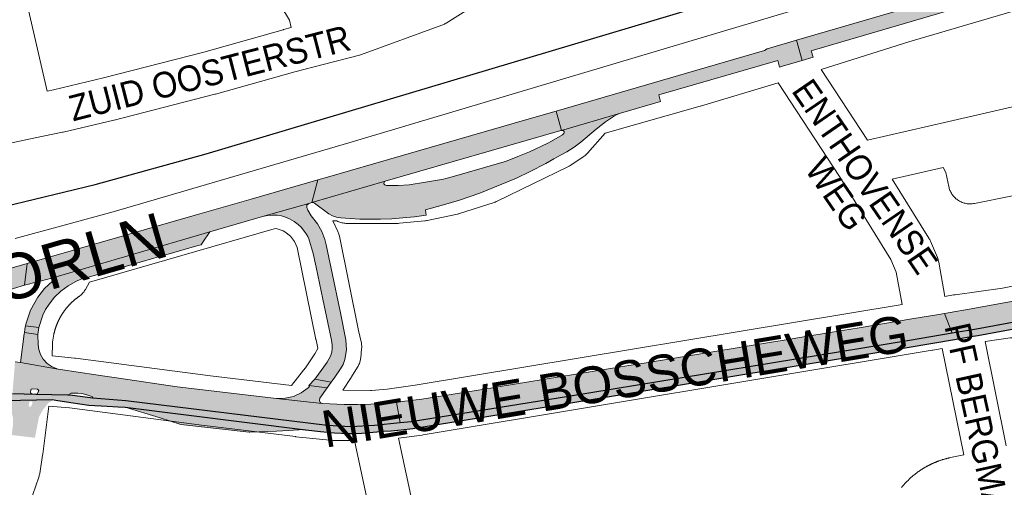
# Paper-space layout 'Layout1' of a CAD drawing. Header units: metres. Extents: x 123097 to 144122, y 392739 to 407589.
# Tile 333 of 510: x 134931 to 135225, y 396748 to 396888. Entities that reach past the tile are written whole.
import ezdxf
from ezdxf.enums import TextEntityAlignment as Align

# ---------------------------------------------------------------- set-up
doc = ezdxf.new("R2010")
doc.units = ezdxf.units.M
doc.header["$MEASUREMENT"] = 0
for name, color, linetype, lineweight in [('gs-anno-wegen algemeen tekst', 7, 'Continuous', 0), ('gs-knt-aanvullende hoofdweg', 7, 'Continuous', 0), ('gs-knt-fietspaden', 7, 'Continuous', 0), ('gs-knt-spoorlijn', 7, 'Continuous', 30), ('gs-knt-wegen algemeen', 7, 'Continuous', 0), ('ir-ARC-asfalt-hoofdwegen-te inspecteren', 5, 'Continuous', 0), ('ir-ARC-fietspaden naastliggend- te inspecteren', 1, 'Continuous', 0)]:
    doc.layers.add(name, color=color, linetype=linetype, lineweight=lineweight)
doc.styles.add('Style-Arial', font='arial.ttf')

psp = doc.layouts.get("Layout1")

# ---------------------------------------------------------------- hatches: boundary and pattern name
at = {"layer": 'ir-ARC-asfalt-hoofdwegen-te inspecteren', "linetype": 'Continuous', "lineweight": 13}
for points in [[(135164.53, 396876.023), (135162.912, 396882.07), (135240.784, 396904.831), (135255.927, 396909.36), (135267.565, 396912.73), (135279.224, 396916.059), (135290.855, 396919.341), (135298.66, 396921.424), (135306.518, 396923.296), (135312.424, 396924.615), (135318.631, 396925.871), (135328.776, 396927.894), (135328.999, 396927.21), (135330.225, 396923.174), (135331.084, 396919.113), (135330.288, 396920.842), (135328.895, 396922.14), (135327.114, 396922.813), (135325.857, 396922.862), (135325.235, 396922.742), (135322.04, 396922.128), (135322.053, 396922.34), (135312.11, 396920.212), (135298.955, 396917.13), (135283.138, 396912.798), (135283.704, 396910.809), (135282.728, 396910.54), (135273.64, 396907.903), (135271.593, 396907.332), (135262.553, 396904.734), (135261.87, 396906.695), (135167.264, 396878.958), (135167.827, 396876.978)], [(135153.308, 396879.005), (135132.393, 396872.936), (135090.959, 396860.913), (135092.597, 396855.134), (135110.213, 396860.28), (135122.188, 396863.751), (135121.677, 396865.731), (135157.248, 396876.035), (135157.782, 396874.067), (135158.73, 396874.342), (135164.53, 396876.023), (135162.912, 396882.07), (135154.062, 396879.483)], [(135019.708, 396840.324), (135017.923, 396833.54), (135039.873, 396839.89), (135092.348, 396855.078), (135092.597, 396855.134), (135090.959, 396860.913), (135082.919, 396858.58), (135036.368, 396845.111), (135022.627, 396841.161)], [(135207.134, 396800.362), (135209.399, 396794.443), (135216.728, 396795.703), (135234.486, 396798.937), (135252.239, 396802.226), (135265.55, 396804.74), (135294.919, 396810.513), (135309.915, 396813.522), (135311.843, 396813.815), (135313.919, 396813.994), (135315.999, 396813.864), (135320.823, 396813.158), (135325.51, 396811.818), (135328.447, 396810.432), (135331.328, 396808.938), (135331.638, 396809.676), (135342.508, 396804.927), (135345.877, 396803.368), (135347.382, 396809.122), (135347.217, 396809.163), (135344.635, 396810.31), (135339.833, 396812.416), (135338.246, 396813.112), (135328.295, 396817.477), (135327.712, 396818.131), (135327.845, 396818.997), (135336.305, 396826.607), (135341.849, 396831.593), (135343.962, 396833.487), (135342.598, 396844.833), (135342.474, 396844.728), (135330.727, 396834.115), (135323.995, 396828.109), (135322.164, 396826.889), (135320.269, 396825.771), (135319.548, 396825.365), (135317.287, 396824.474), (135315.351, 396823.881), (135313.377, 396823.43), (135308.481, 396822.425), (135282.442, 396817.278), (135269.403, 396811.885), (135267.533, 396811.509), (135251.488, 396808.412), (135234.312, 396805.227), (135216.179, 396801.934)], [(135021.778, 396822.522), (135020.847, 396824.93), (135019.568, 396827.173), (135017.729, 396829.558), (135016.659, 396831.253), (135016.359, 396832.029), (135016.433, 396832.771), (135017.007, 396833.248), (135003.168, 396829.329), (135004.657, 396829.635), (135006.171, 396829.775), (135007.507, 396829.761), (135008.831, 396829.577), (135010.039, 396829.214), (135011.187, 396828.693), (135012.567, 396827.898), (135013.858, 396826.965), (135014.808, 396826.048), (135015.654, 396825.033), (135016.214, 396824.226), (135016.694, 396823.37), (135016.988, 396822.726), (135018.255, 396818.349), (135019.185, 396814.201), (135021.187, 396804.627), (135023.794, 396792.441), (135024.003, 396790.956), (135024.017, 396789.955), (135023.85, 396788.767), (135023.441, 396787.639), (135022.995, 396786.724), (135022.488, 396785.86), (135021.517, 396784.396), (135019.843, 396782.201), (135018.753, 396780.696), (135023.712, 396779.88), (135024.751, 396781.35), (135026.452, 396783.825), (135027.226, 396785.149), (135027.807, 396786.568), (135028.311, 396789.514), (135028.101, 396792.495), (135026.444, 396800.589), (135025.764, 396803.826), (135024.471, 396809.99), (135022.173, 396820.918)], [(134970.589, 396816.901), (134972.05, 396817.316), (134973.521, 396817.733), (134982.827, 396820.373), (134983.945, 396820.691), (134984.792, 396820.931), (134985.07, 396821.377), (134987.365, 396824.824), (134939.753, 396810.816), (134940.283, 396810.636), (134940.307, 396810.077), (134937.926, 396807.838), (134935.9, 396805.274), (134933.769, 396801.37), (134932.343, 396797.158), (134932.316, 396797.034), (134932.243, 396796.698), (134936.287, 396796.171), (134937.425, 396799.826), (134938.271, 396801.55), (134939.284, 396803.182), (134940.934, 396805.241), (134942.842, 396807.062), (134945.019, 396808.631), (134947.348, 396809.964), (134948.826, 396810.601), (134950.364, 396811.073), (134962.497, 396814.537)], [(135115.231, 396785.22), (135073.674, 396778.412), (135072.081, 396778.147), (135062.106, 396776.54), (135050.763, 396774.729), (135043.183, 396773.871), (135044.275, 396767.645), (135047.64, 396767.996), (135094.701, 396775.558), (135196.654, 396792.253), (135209.399, 396794.443), (135207.134, 396800.362), (135205.458, 396800.082), (135197.364, 396798.734), (135181.65, 396796.119), (135176.674, 396795.304), (135166.879, 396793.693), (135158, 396792.219), (135156.562, 396791.977), (135117.292, 396785.544)], [(134931.914, 396794.712), (134935.932, 396794.07), (134936.287, 396796.171), (134932.243, 396796.698), (134932.032, 396795.706)], [(134936.208, 396789.59), (134936.031, 396791.103), (134935.932, 396794.07), (134931.914, 396794.712), (134931.857, 396794.254), (134930.744, 396785.676), (134942.006, 396783.766), (134940.273, 396784.374), (134938.737, 396785.38), (134937.487, 396786.725), (134936.698, 396788.091)], [(134953.337, 396782.04), (134942.734, 396783.643), (134942.006, 396783.766), (134930.744, 396785.676), (134929.112, 396785.931), (134928.343, 396776.321), (134935.307, 396776.174), (134934.172, 396776.318), (134933.836, 396776.499), (134933.746, 396776.87), (134933.796, 396777.448), (134933.963, 396777.779), (134934.32, 396777.877), (134935.796, 396777.69), (134936.08, 396777.557), (134936.228, 396777.285), (134935.778, 396776.39), (134935.604, 396776.234), (134935.378, 396776.172), (134944.884, 396775.982), (134945.567, 396775.933), (134945.501, 396776.071), (134945.62, 396776.398), (134945.942, 396776.53), (134946.951, 396776.575), (134947.951, 396776.562), (134949.121, 396776.443), (134950.272, 396776.182), (134952.048, 396775.573), (134952.292, 396775.412), (134952.401, 396775.142), (134952.278, 396775.019), (134962.292, 396774.288), (135022.471, 396766.867), (135029.558, 396766.483), (135036.646, 396766.848), (135044.275, 396767.645), (135043.183, 396773.871), (135040.873, 396773.634), (135035.584, 396773.279), (135031.576, 396773.113), (135027.564, 396773.169), (135021.13, 396773.431), (135020.993, 396773.446), (135007.312, 396774.956), (134977.635, 396778.457), (134960.137, 396780.994), (134956.7, 396781.541)], [(135020.313, 396775.003), (135022.493, 396778.136), (135016.985, 396778.804), (135017.179, 396778.576), (135016.791, 396778.154), (135014.717, 396776.642), (135012.381, 396775.579), (135009.878, 396775.009), (135007.312, 396774.956), (135020.993, 396773.446), (135020.418, 396773.764), (135020.155, 396774.365)], [(135015.985, 396765.602), (134962.033, 396772.368), (134972.501, 396769.161), (134978.675, 396767.204), (134999.142, 396764.841), (134999.308, 396764.848), (135007.352, 396765.195), (135010.891, 396765.384), (135015.505, 396765.63)]]:
    psp.add_hatch(color=5, dxfattribs=at).paths.add_polyline_path(points, flags=0)
at = {"layer": 'ir-ARC-asfalt-hoofdwegen-te inspecteren', "linetype": 'Continuous', "lineweight": 13, "extrusion": (0, 0, -1)}
for points in [[(-135052.107, 396829.757), (-135051.887, 396831.399), (-135057.318, 396832.823), (-135062.056, 396834.266), (-135068.108, 396836.342), (-135079.146, 396840.852), (-135083.201, 396842.819), (-135087.872, 396845.245), (-135090.336, 396846.602), (-135092.528, 396847.809), (-135094.173, 396848.715), (-135096.324, 396850.075), (-135098.355, 396851.608), (-135102.935, 396855.526), (-135105.727, 396857.702), (-135106.935, 396858.518), (-135108.177, 396859.288), (-135109.246, 396859.899), (-135110.213, 396860.28), (-135092.597, 396855.134), (-135092.851, 396855.105), (-135093.143, 396854.979), (-135093.361, 396854.748), (-135093.381, 396854.464), (-135093.276, 396854.2), (-135093.11, 396853.954), (-135092.879, 396853.767), (-135089.546, 396851.89), (-135088.46, 396851.302), (-135083.011, 396848.712), (-135079.537, 396847.312), (-135075.822, 396845.869), (-135074.688, 396845.481), (-135059.197, 396841.053), (-135058.001, 396840.743), (-135057.304, 396840.563), (-135051.932, 396839.615), (-135046.979, 396838.856), (-135043.73, 396838.593), (-135040.47, 396838.626), (-135040.219, 396838.62), (-135039.982, 396838.699), (-135039.687, 396838.866), (-135039.46, 396839.118), (-135039.449, 396839.365), (-135039.551, 396839.591), (-135039.688, 396839.766), (-135039.873, 396839.89), (-135017.923, 396833.54), (-135018.332, 396833.544), (-135018.706, 396833.378), (-135022.963, 396830.219), (-135024.05, 396829.587), (-135025.236, 396829.17), (-135025.881, 396829.043), (-135026.535, 396828.981), (-135029.375, 396828.759), (-135032.22, 396828.615), (-135035.309, 396828.541), (-135038.398, 396828.56), (-135041.784, 396828.695), (-135045.164, 396828.935), (-135048.642, 396829.292), (-135052.079, 396829.753)], [(-134939.753, 396810.816), (-134987.365, 396824.824), (-135003.168, 396829.329), (-135017.007, 396833.248), (-135017.923, 396833.54), (-135019.708, 396840.324), (-134999.791, 396834.605), (-134983.014, 396829.74), (-134932.736, 396815.292), (-134931.964, 396808.796)]]:
    psp.add_hatch(color=5, dxfattribs=at).paths.add_polyline_path(points, flags=0)
at = {"layer": 'ir-ARC-asfalt-hoofdwegen-te inspecteren', "linetype": 'Continuous', "lineweight": 13}
h = psp.add_hatch(color=5, dxfattribs=at)
h.paths.add_polyline_path([(134935.078, 396763.193), (134928.114, 396764.03), (134928.497, 396767.018), (134928.524, 396769.094), (134928.061, 396771.117), (134927.557, 396772.331), (134927.502, 396772.409), (134926.657, 396773.6), (134926.09, 396774.397), (134940.19, 396774.656), (134941.326, 396774.459), (134940.142, 396774.309), (134939.15, 396773.646), (134937.539, 396771.675), (134936.284, 396769.46)])
h.paths.add_polyline_path([(134933.59, 396772.418), (134933.307, 396772.624), (134933.22, 396772.963), (134933.416, 396773.931), (134933.663, 396774.147), (134933.99, 396774.113), (134934.099, 396774.056), (134934.337, 396773.798), (134934.312, 396773.448), (134933.89, 396772.643), (134933.775, 396772.486)], flags=16)
at = {"layer": 'ir-ARC-fietspaden naastliggend- te inspecteren', "linetype": 'Continuous', "lineweight": 30}
psp.add_hatch(color=1, dxfattribs=at).paths.add_polyline_path([(135347.654, 396802.437), (135345.877, 396803.368), (135344.923, 396801.593), (135344.636, 396801.358), (135344.267, 396801.396), (135341.741, 396803.033), (135337.464, 396805.636), (135333.062, 396808.023), (135331.328, 396808.938), (135328.447, 396810.432), (135325.51, 396811.818), (135320.823, 396813.158), (135315.999, 396813.864), (135313.919, 396813.994), (135311.843, 396813.815), (135309.915, 396813.522), (135294.919, 396810.513), (135265.55, 396804.74), (135252.239, 396802.226), (135234.486, 396798.937), (135216.728, 396795.703), (135209.399, 396794.443), (135196.654, 396792.253), (135094.701, 396775.558), (135047.64, 396767.996), (135044.275, 396767.645), (135036.646, 396766.848), (135029.558, 396766.483), (135022.471, 396766.867), (134962.292, 396774.288), (134952.278, 396775.019), (134945.567, 396775.933), (134944.884, 396775.982), (134935.378, 396776.172), (134935.307, 396776.174), (134928.343, 396776.321), (134923.827, 396776.416), (134924.437, 396775.99), (134925.012, 396775.519), (134925.575, 396774.978), (134926.09, 396774.397), (134940.19, 396774.656), (134941.326, 396774.459), (134945.763, 396773.788), (134951.218, 396773.001), (134956.716, 396772.606), (134959.944, 396772.432), (134962.033, 396772.368), (135015.985, 396765.602), (135016.121, 396765.586), (135020.447, 396765.077), (135024.661, 396764.68), (135028.89, 396764.443), (135030.099, 396764.476), (135032.89, 396764.62), (135034.214, 396764.725), (135039.317, 396765.13), (135041.673, 396765.317), (135044.632, 396765.606), (135048.061, 396765.996), (135086.766, 396772.263), (135094.774, 396773.57), (135118.444, 396777.467), (135125.763, 396778.661), (135149.258, 396782.515), (135154.928, 396783.454), (135173.647, 396786.55), (135177.86, 396787.229), (135196.552, 396790.258), (135210.105, 396792.597), (135215.028, 396793.447), (135217.137, 396793.811), (135252.622, 396800.346), (135265.905, 396802.847), (135311.015, 396811.742), (135315.285, 396811.872), (135319.531, 396811.394), (135323.665, 396810.317), (135325.924, 396809.549), (135329.776, 396807.503), (135333.508, 396805.543), (135337.893, 396803.032), (135342.177, 396800.352), (135349.545, 396795.462), (135350.81, 396797.062), (135349.209, 396798.131), (135348.99, 396798.421), (135349.035, 396798.781), (135350.119, 396800.888), (135348.434, 396802.019), (135347.368, 396800.001), (135346.985, 396799.727), (135346.572, 396799.953), (135346.596, 396800.423)], flags=0)

# ---------------------------------------------------------------- linework, layer by layer
at = {"layer": 'gs-knt-aanvullende hoofdweg', "color": 7, "linetype": 'Continuous', "flags": 128}
for points in [[(135329.279, 396917.941), (135321.073, 396916.454), (135311.027, 396914.33), (135290.889, 396909.467), (135270.958, 396903.84), (135259.46, 396900.217), (135259.334, 396900.179), (135196.478, 396881.581), (135170.3, 396873.313)], [(135157.354, 396869.304), (135134.184, 396862.404), (135134.101, 396862.38), (135105.644, 396854.264)], [(135105.644, 396854.264), (135100.331, 396848.307), (135100.146, 396848.108), (135099.953, 396847.917), (135099.752, 396847.734), (135099.544, 396847.56), (135099.329, 396847.395), (135099.106, 396847.238), (135095.419, 396844.758), (135095.165, 396844.596), (135094.903, 396844.445), (135094.635, 396844.306), (135073.351, 396833.948), (135073.067, 396833.819), (135072.777, 396833.703), (135072.483, 396833.601), (135062.061, 396830.273), (135061.856, 396830.211), (135061.649, 396830.156), (135061.44, 396830.107), (135052.399, 396828.177), (135052.153, 396828.13), (135051.905, 396828.092), (135051.66, 396828.064), (135051.655, 396828.063), (135051.652, 396828.063)], [(135207.256, 396805.401), (135209.872, 396805.908), (135209.936, 396805.92), (135210.235, 396805.97), (135210.3, 396805.979), (135224.515, 396807.895), (135314.84, 396826.283), (135314.908, 396826.297), (135315.2, 396826.353), (135336.368, 396843.794), (135341.344, 396847.894), (135345.56, 396852.454)], [(135051.652, 396828.063), (135044.073, 396827.343), (135043.767, 396827.321), (135043.46, 396827.314), (135028.428, 396827.31), (135028.115, 396827.317), (135027.803, 396827.34), (135027.493, 396827.377), (135027.184, 396827.429), (135026.879, 396827.497), (135026.577, 396827.578), (135026.279, 396827.674), (135025.986, 396827.784), (135025.699, 396827.909), (135025.421, 396828.045), (135024.218, 396828.034), (135025.66, 396824.907), (135025.78, 396824.631), (135025.887, 396824.35), (135025.98, 396824.065), (135026.06, 396823.775), (135026.127, 396823.483), (135031.884, 396795.292), (135032.662, 396791.868), (135032.722, 396791.574), (135032.768, 396791.278), (135032.8, 396790.98), (135032.819, 396790.68), (135032.824, 396790.381), (135032.815, 396790.081), (135032.792, 396789.782), (135032.525, 396787.091), (135032.49, 396786.8), (135032.441, 396786.51), (135032.379, 396786.223), (135032.305, 396785.939), (135032.217, 396785.659), (135032.118, 396785.383), (135032.006, 396785.112), (135031.881, 396784.846), (135031.745, 396784.586), (135031.598, 396784.332), (135029.808, 396781.413), (135029.671, 396781.198), (135027.128, 396777.392)], [(135007.202, 396825.8), (135006.645, 396825.64), (134951.421, 396809.728)], [(135011.791, 396778.829), (135015.402, 396783.407), (135015.963, 396784.118), (135018.774, 396788.326), (135019.716, 396789.863), (135019.731, 396790.014), (135019.172, 396792.476), (135019.142, 396792.616), (135013.522, 396820.138), (135012.705, 396821.909), (135011.505, 396823.445), (135009.837, 396824.785), (135009.309, 396825.076), (135007.202, 396825.8)], [(135349.959, 396795.326), (135349.855, 396795.453), (135346.882, 396797.702), (135346.548, 396797.871), (135344.133, 396799.092), (135343.617, 396799.353), (135331.599, 396803.822), (135331.362, 396803.914), (135331.129, 396804.015), (135315.46, 396811.081), (135227.265, 396793.127), (135227.018, 396793.081), (135226.771, 396793.043), (135219.27, 396792.032)], [(134951.421, 396809.728), (134950.187, 396807.571), (134950.021, 396807.298), (134949.843, 396807.033), (134949.651, 396806.778), (134949.448, 396806.532), (134949.232, 396806.296), (134949.006, 396806.071), (134948.768, 396805.857), (134948.52, 396805.656), (134948.263, 396805.467), (134948.174, 396805.404), (134948.085, 396805.341), (134947.997, 396805.277), (134947.91, 396805.214), (134947.822, 396805.149), (134947.735, 396805.084), (134947.648, 396805.018), (134947.563, 396804.953), (134947.477, 396804.886), (134947.391, 396804.819), (134947.306, 396804.751), (134947.222, 396804.684), (134947.137, 396804.615), (134947.053, 396804.546), (134946.969, 396804.476), (134946.887, 396804.407), (134946.804, 396804.336), (134946.722, 396804.265), (134946.64, 396804.194), (134946.559, 396804.122), (134946.478, 396804.05), (134946.397, 396803.977), (134946.317, 396803.904), (134946.238, 396803.83), (134946.158, 396803.756), (134946.079, 396803.681), (134946, 396803.606), (134945.923, 396803.531), (134945.845, 396803.455), (134945.768, 396803.378), (134945.691, 396803.301), (134945.616, 396803.224), (134945.54, 396803.146), (134945.464, 396803.068), (134945.389, 396802.989), (134945.315, 396802.91), (134945.241, 396802.83), (134945.168, 396802.75), (134945.095, 396802.67), (134945.023, 396802.589), (134944.95, 396802.508), (134944.879, 396802.426), (134944.807, 396802.344), (134944.737, 396802.262), (134944.667, 396802.179), (134944.597, 396802.095), (134944.528, 396802.011), (134944.46, 396801.928), (134944.391, 396801.843), (134944.324, 396801.758), (134944.256, 396801.673), (134944.19, 396801.587), (134944.124, 396801.501), (134944.058, 396801.414), (134943.993, 396801.327), (134943.928, 396801.241), (134943.864, 396801.153), (134943.8, 396801.065), (134943.737, 396800.976), (134943.675, 396800.888), (134943.613, 396800.799), (134943.551, 396800.709), (134943.49, 396800.619), (134943.43, 396800.53), (134943.369, 396800.439), (134943.31, 396800.348), (134943.251, 396800.257), (134943.193, 396800.166), (134943.135, 396800.074), (134943.077, 396799.981), (134943.02, 396799.888), (134942.964, 396799.796), (134942.909, 396799.703), (134942.853, 396799.609), (134942.798, 396799.515), (134942.745, 396799.422), (134942.691, 396799.327), (134942.638, 396799.232), (134942.585, 396799.137), (134942.534, 396799.042), (134942.483, 396798.946), (134942.432, 396798.85), (134942.381, 396798.753), (134942.332, 396798.658), (134942.283, 396798.56), (134942.234, 396798.463), (134942.186, 396798.365), (134942.139, 396798.268), (134942.092, 396798.17), (134942.046, 396798.072), (134942, 396797.973), (134941.955, 396797.875), (134941.911, 396797.776), (134941.867, 396797.676), (134941.823, 396797.576), (134941.781, 396797.477), (134941.738, 396797.377), (134941.697, 396797.276), (134941.656, 396797.176), (134941.615, 396797.076), (134941.576, 396796.974), (134941.536, 396796.873), (134941.497, 396796.771), (134941.46, 396796.67), (134941.422, 396796.568), (134941.385, 396796.466), (134941.349, 396796.363), (134941.313, 396796.261), (134941.278, 396796.158), (134941.243, 396796.055), (134941.209, 396795.952), (134941.176, 396795.849), (134941.144, 396795.745), (134941.111, 396795.641), (134941.08, 396795.537), (134941.049, 396795.434), (134941.019, 396795.329), (134940.989, 396795.225), (134940.96, 396795.12), (134940.932, 396795.016), (134940.904, 396794.911), (134940.876, 396794.805), (134940.85, 396794.7), (134940.824, 396794.595), (134940.799, 396794.489), (134940.774, 396794.383), (134940.749, 396794.277), (134940.726, 396794.172), (134940.34, 396791.796), (134940.307, 396791.184), (134940.307, 396791.18), (134940.307, 396791.177), (134940.255, 396787.66)], [(135035.747, 396777.355), (135040.386, 396777.775), (135048.814, 396778.886), (135194.442, 396803.092)], [(135206.41, 396789.936), (135203.62, 396789.395), (135203.421, 396789.359), (135051.152, 396764.049), (135050.903, 396764.011), (135043.82, 396763.078)], [(134940.255, 396787.66), (134946.873, 396787.058), (134947.163, 396787.026), (134987.589, 396781.76), (134987.592, 396781.759), (135009.277, 396779.143), (135009.307, 396779.139), (135011.791, 396778.829)], [(135027.128, 396777.392), (135035.412, 396777.356), (135035.739, 396777.354)], [(135035.739, 396777.354), (135035.743, 396777.355), (135035.747, 396777.355)], [(135035.739, 396777.354), (135035.743, 396777.355), (135035.747, 396777.355)], [(135030.659, 396762.357), (135025, 396762.381), (135024.644, 396762.391), (135024.289, 396762.418), (135013.161, 396763.524), (135012.998, 396763.542), (135012.974, 396763.545), (134985.754, 396766.852), (134985.748, 396766.853), (134985.684, 396766.861), (134945.368, 396772.113), (134939.2, 396772.674)]]:
    psp.add_lwpolyline(points, dxfattribs=at)
at = {"layer": 'gs-knt-fietspaden', "color": 7, "linetype": 'Continuous', "flags": 128}
psp.add_lwpolyline([(134929.183, 396822.82), (134958.494, 396830.762), (135029.005, 396851.405), (135170.105, 396893.424), (135321.608, 396939.215)], dxfattribs=at)
at = {"layer": 'gs-knt-spoorlijn', "color": 7, "linetype": 'Continuous', "flags": 128}
psp.add_lwpolyline([(133863.799, 396907.275), (133969.45, 396892.641), (134062.182, 396879.824), (134124.239, 396870.822), (134216.426, 396856.32), (134290.817, 396844.692), (134340.129, 396837.707), (134392.023, 396830.754), (134423.762, 396826.852), (134479.401, 396822.398), (134532.696, 396816.977), (134590.825, 396812.02), (134656.267, 396807.51), (134701.116, 396806.003), (134731.851, 396806.179), (134754.712, 396807.036), (134781.251, 396808.733), (134827.942, 396813.573), (134849.112, 396816.559), (134898.589, 396825.795), (134953.04, 396838.918), (134986.283, 396848.094), (135586.8, 397027.306)], dxfattribs=at)
at = {"layer": 'gs-knt-wegen algemeen', "color": 7, "linetype": 'Continuous', "flags": 128}
for points in [[(135011.741, 396885.844), (135011.174, 396888.036), (134982.637, 396935.55), (134982.5, 396935.79), (134957.953, 396980.904), (134957.823, 396981.154), (134935.556, 397026.678)], [(134891.823, 397005.4), (134910.696, 396963.67), (134910.785, 396963.464), (134910.866, 396963.255), (134915.91, 396949.682), (134915.956, 396949.556), (134919.627, 396939.02), (134919.682, 396938.854), (134926.454, 396917.594), (134926.505, 396917.426), (134929.604, 396906.708), (134929.652, 396906.532), (134929.695, 396906.355), (134938.739, 396866.899)], [(135113.021, 396912.953), (135111.902, 396912.905), (135067.407, 396893.115), (135058.033, 396887.211), (135057.795, 396887.068), (135057.551, 396886.936), (135057.302, 396886.814), (135057.047, 396886.702), (135056.788, 396886.602), (135032.716, 396877.85), (135032.421, 396877.75), (135032.122, 396877.665), (135021.304, 396874.868), (135012.764, 396872.66), (134989.072, 396865.989), (134988.928, 396865.95), (134958.769, 396858.203), (134958.647, 396858.173), (134943.495, 396854.591), (134943.32, 396854.552), (134935.151, 396852.857), (134911.07, 396847.776)], [(135184.16, 396852.225), (135208.392, 396857.785), (135337.199, 396887.344)], [(134938.739, 396866.899), (134940.587, 396867.282), (134955.59, 396870.829), (134985.616, 396878.542), (135009.303, 396885.211), (135009.437, 396885.248), (135011.741, 396885.844)], [(135170.3, 396873.313), (135184.16, 396852.225)], [(135194.442, 396803.092), (135192.719, 396812.715), (135191.132, 396816.499), (135175.718, 396841.365), (135157.354, 396869.304)], [(135237.901, 396837.605), (135216.081, 396833.265), (135215.776, 396833.212), (135215.468, 396833.173), (135215.159, 396833.149), (135214.85, 396833.14), (135214.54, 396833.146), (135214.231, 396833.166), (135213.923, 396833.201), (135213.617, 396833.25), (135213.314, 396833.315), (135213.014, 396833.393), (135212.718, 396833.486), (135212.427, 396833.592), (135212.142, 396833.712), (135211.862, 396833.846), (135211.589, 396833.993), (135211.324, 396834.153), (135211.066, 396834.325), (135210.817, 396834.509), (135210.577, 396834.705), (135210.346, 396834.912), (135210.126, 396835.13), (135209.916, 396835.358), (135209.718, 396835.596), (135209.53, 396835.843), (135209.355, 396836.098), (135209.192, 396836.362), (135209.042, 396836.633), (135208.905, 396836.911), (135208.782, 396837.195), (135208.672, 396837.485), (135208.576, 396837.779), (135208.494, 396838.078), (135208.426, 396838.38), (135207.591, 396842.579), (135206.709, 396844.041), (135191.536, 396840.559)], [(135191.536, 396840.559), (135202.47, 396822.921), (135202.601, 396822.7), (135202.723, 396822.474), (135202.837, 396822.243), (135202.941, 396822.008), (135205.004, 396817.087), (135205.109, 396816.821), (135205.202, 396816.55), (135205.283, 396816.276), (135205.351, 396815.998), (135205.408, 396815.718), (135207.256, 396805.401)], [(135194.314, 396748.354), (135194.409, 396748.471), (135194.505, 396748.587), (135194.602, 396748.703), (135194.697, 396748.816), (135194.795, 396748.93), (135194.893, 396749.044), (135194.993, 396749.158), (135195.093, 396749.27), (135195.194, 396749.383), (135195.295, 396749.494), (135195.397, 396749.605), (135195.497, 396749.713), (135195.601, 396749.823), (135195.705, 396749.932), (135195.809, 396750.041), (135195.914, 396750.149), (135196.02, 396750.256), (135196.127, 396750.363), (135196.234, 396750.469), (135196.339, 396750.572), (135196.448, 396750.677), (135196.557, 396750.781), (135196.666, 396750.885), (135196.776, 396750.987), (135196.887, 396751.09), (135196.999, 396751.191), (135197.111, 396751.292), (135197.221, 396751.39), (135197.334, 396751.49), (135197.448, 396751.589), (135197.562, 396751.687), (135197.677, 396751.785), (135197.793, 396751.881), (135197.909, 396751.978), (135198.025, 396752.073), (135198.14, 396752.166), (135198.258, 396752.26), (135198.376, 396752.354), (135198.495, 396752.446), (135198.614, 396752.538), (135198.734, 396752.63), (135198.855, 396752.72), (135198.976, 396752.81), (135199.095, 396752.897), (135199.217, 396752.986), (135199.339, 396753.074), (135199.463, 396753.161), (135199.586, 396753.247), (135199.71, 396753.333), (135199.835, 396753.417), (135199.96, 396753.502), (135200.083, 396753.583), (135200.209, 396753.666), (135200.336, 396753.748), (135200.463, 396753.829), (135200.59, 396753.909), (135200.718, 396753.989), (135200.847, 396754.068), (135200.976, 396754.146), (135201.102, 396754.222), (135201.232, 396754.298), (135201.362, 396754.374), (135201.493, 396754.449), (135201.624, 396754.523), (135201.756, 396754.597), (135201.888, 396754.67), (135202.02, 396754.742), (135202.151, 396754.811), (135202.284, 396754.882), (135202.418, 396754.951), (135202.552, 396755.02), (135202.686, 396755.088), (135202.821, 396755.155), (135202.957, 396755.222), (135203.092, 396755.287), (135203.225, 396755.351), (135203.362, 396755.415), (135203.499, 396755.478), (135203.636, 396755.54), (135203.774, 396755.602), (135203.912, 396755.663), (135204.05, 396755.723), (135204.189, 396755.782), (135204.325, 396755.839), (135204.464, 396755.897), (135204.604, 396755.953), (135204.744, 396756.009), (135204.884, 396756.064), (135205.025, 396756.118), (135205.166, 396756.172), (135205.307, 396756.224), (135205.446, 396756.275), (135205.587, 396756.326), (135205.73, 396756.376), (135205.872, 396756.425), (135206.015, 396756.473), (135206.158, 396756.521), (135206.301, 396756.568), (135206.445, 396756.614), (135206.586, 396756.658), (135206.73, 396756.702), (135206.874, 396756.745), (135207.019, 396756.787), (135207.164, 396756.829), (135207.309, 396756.87), (135207.454, 396756.91), (135207.6, 396756.949), (135207.743, 396756.986), (135207.889, 396757.023), (135208.035, 396757.06), (135208.182, 396757.095), (135208.328, 396757.13), (135208.475, 396757.164), (135208.622, 396757.197), (135208.77, 396757.229), (135208.914, 396757.259), (135212.892, 396758.09), (135206.41, 396789.936)], [(135219.27, 396792.032), (135225.637, 396760.753)], [(134939.2, 396772.674), (134937.407, 396758.271), (134937.375, 396758.045), (134936.489, 396752.518), (134936.44, 396752.248), (134936.379, 396751.98), (134936.307, 396751.715), (134936.225, 396751.453)], [(135043.82, 396763.078), (135058.96, 396692.603)], [(135046.163, 396690.183), (135030.659, 396762.357)], [(134936.225, 396751.453), (134934.46, 396746.265), (134934.358, 396745.986), (134934.244, 396745.712), (134934.117, 396745.444), (134933.978, 396745.181), (134933.938, 396745.114)]]:
    psp.add_lwpolyline(points, dxfattribs=at)
at = {"layer": 'ir-ARC-asfalt-hoofdwegen-te inspecteren', "color": 5, "linetype": 'Continuous', "lineweight": 13, "flags": 128}
for points in [[(135240.784, 396904.831), (135162.912, 396882.07), (135164.53, 396876.023), (135167.827, 396876.978), (135167.264, 396878.958), (135261.87, 396906.695)], [(135234.312, 396805.227), (135216.179, 396801.934), (135207.134, 396800.362), (135209.399, 396794.443), (135216.728, 396795.703), (135234.486, 396798.937)], [(134928.343, 396776.321), (134935.307, 396776.174), (134934.172, 396776.318), (134933.836, 396776.499), (134933.746, 396776.87), (134933.796, 396777.448), (134933.963, 396777.779), (134934.32, 396777.877), (134935.796, 396777.69), (134936.08, 396777.557), (134936.228, 396777.285), (134935.778, 396776.39), (134935.604, 396776.234), (134935.378, 396776.172), (134944.884, 396775.982), (134945.567, 396775.933), (134945.501, 396776.071), (134945.62, 396776.398), (134945.942, 396776.53), (134946.951, 396776.575), (134947.951, 396776.562), (134949.121, 396776.443), (134950.272, 396776.182), (134952.048, 396775.573), (134952.292, 396775.412), (134952.401, 396775.142), (134952.278, 396775.019), (134962.292, 396774.288), (135022.471, 396766.867), (135029.558, 396766.483), (135036.646, 396766.848), (135044.275, 396767.645), (135043.183, 396773.871), (135040.873, 396773.634), (135035.584, 396773.279), (135031.576, 396773.113), (135027.564, 396773.169), (135021.13, 396773.431), (135020.993, 396773.446), (135007.312, 396774.956), (134977.635, 396778.457), (134960.137, 396780.994), (134956.7, 396781.541), (134953.337, 396782.04), (134942.734, 396783.643), (134942.006, 396783.766), (134930.744, 396785.676), (134929.112, 396785.931)]]:
    psp.add_lwpolyline(points, dxfattribs=at)
at = {"layer": 'ir-ARC-asfalt-hoofdwegen-te inspecteren', "color": 5, "linetype": 'Continuous', "lineweight": 13}
for points in [[(135153.308, 396879.005), (135132.393, 396872.936), (135090.959, 396860.913), (135092.597, 396855.134), (135110.213, 396860.28), (135122.188, 396863.751), (135121.677, 396865.731), (135157.248, 396876.035), (135157.782, 396874.067), (135158.73, 396874.342), (135164.53, 396876.023), (135162.912, 396882.07), (135154.062, 396879.483)], [(135019.708, 396840.324), (135017.923, 396833.54), (135039.873, 396839.89), (135092.348, 396855.078), (135092.597, 396855.134), (135090.959, 396860.913), (135082.919, 396858.58), (135036.368, 396845.111), (135022.627, 396841.161)], [(134939.753, 396810.816), (134987.365, 396824.824), (135003.168, 396829.329), (135017.007, 396833.248), (135017.923, 396833.54), (135019.708, 396840.324), (134999.791, 396834.605), (134983.014, 396829.74), (134932.736, 396815.292), (134931.964, 396808.796)], [(135021.778, 396822.522), (135020.847, 396824.93), (135019.568, 396827.173), (135017.729, 396829.558), (135016.659, 396831.253), (135016.359, 396832.029), (135016.433, 396832.771), (135017.007, 396833.248), (135003.168, 396829.329), (135004.657, 396829.635), (135006.171, 396829.775), (135007.507, 396829.761), (135008.831, 396829.577), (135010.039, 396829.214), (135011.187, 396828.693), (135012.567, 396827.898), (135013.858, 396826.965), (135014.808, 396826.048), (135015.654, 396825.033), (135016.214, 396824.226), (135016.694, 396823.37), (135016.988, 396822.726), (135018.255, 396818.349), (135019.185, 396814.201), (135021.187, 396804.627), (135023.794, 396792.441), (135024.003, 396790.956), (135024.017, 396789.955), (135023.85, 396788.767), (135023.441, 396787.639), (135022.995, 396786.724), (135022.488, 396785.86), (135021.517, 396784.396), (135019.843, 396782.201), (135018.753, 396780.696), (135023.712, 396779.88), (135024.751, 396781.35), (135026.452, 396783.825), (135027.226, 396785.149), (135027.807, 396786.568), (135028.311, 396789.514), (135028.101, 396792.495), (135026.444, 396800.589), (135025.764, 396803.826), (135024.471, 396809.99), (135022.173, 396820.918)], [(134970.589, 396816.901), (134972.05, 396817.316), (134973.521, 396817.733), (134982.827, 396820.373), (134983.945, 396820.691), (134984.792, 396820.931), (134985.07, 396821.377), (134987.365, 396824.824), (134939.753, 396810.816), (134940.283, 396810.636), (134940.307, 396810.077), (134937.926, 396807.838), (134935.9, 396805.274), (134933.769, 396801.37), (134932.343, 396797.158), (134932.316, 396797.034), (134932.243, 396796.698), (134936.287, 396796.171), (134937.425, 396799.826), (134938.271, 396801.55), (134939.284, 396803.182), (134940.934, 396805.241), (134942.842, 396807.062), (134945.019, 396808.631), (134947.348, 396809.964), (134948.826, 396810.601), (134950.364, 396811.073), (134962.497, 396814.537)], [(134926.144, 396813.376), (134925.341, 396806.871), (134931.964, 396808.796), (134932.736, 396815.292)], [(134931.914, 396794.712), (134935.932, 396794.07), (134936.287, 396796.171), (134932.243, 396796.698), (134932.032, 396795.706)], [(134936.208, 396789.59), (134936.031, 396791.103), (134935.932, 396794.07), (134931.914, 396794.712), (134931.857, 396794.254), (134930.744, 396785.676), (134942.006, 396783.766), (134940.273, 396784.374), (134938.737, 396785.38), (134937.487, 396786.725), (134936.698, 396788.091)], [(135023.712, 396779.88), (135018.753, 396780.696), (135016.985, 396778.804), (135022.493, 396778.136)], [(135020.313, 396775.003), (135022.493, 396778.136), (135016.985, 396778.804), (135017.179, 396778.576), (135016.791, 396778.154), (135014.717, 396776.642), (135012.381, 396775.579), (135009.878, 396775.009), (135007.312, 396774.956), (135020.993, 396773.446), (135020.418, 396773.764), (135020.155, 396774.365)], [(135015.985, 396765.602), (134962.033, 396772.368), (134972.501, 396769.161), (134978.675, 396767.204), (134999.142, 396764.841), (134999.308, 396764.848), (135007.352, 396765.195), (135010.891, 396765.384), (135015.505, 396765.63)]]:
    psp.add_lwpolyline(points, close=True, dxfattribs=at)
at = {"layer": 'ir-ARC-asfalt-hoofdwegen-te inspecteren', "color": 5, "linetype": 'Continuous', "lineweight": 13, "flags": 128}
for points in [[(135052.107, 396829.757), (135051.887, 396831.399), (135057.318, 396832.823), (135062.056, 396834.266), (135068.108, 396836.342), (135079.146, 396840.852), (135083.201, 396842.819), (135087.872, 396845.245), (135090.336, 396846.602), (135092.528, 396847.809), (135094.173, 396848.715), (135096.324, 396850.075), (135098.355, 396851.608), (135102.935, 396855.526), (135105.727, 396857.702), (135106.935, 396858.518), (135108.177, 396859.288), (135109.246, 396859.899), (135110.213, 396860.28), (135092.597, 396855.134), (135092.851, 396855.105), (135093.143, 396854.979), (135093.361, 396854.748), (135093.381, 396854.464), (135093.276, 396854.2), (135093.11, 396853.954), (135092.879, 396853.767), (135089.546, 396851.89), (135088.46, 396851.302), (135083.011, 396848.712), (135079.537, 396847.312), (135075.822, 396845.869), (135074.688, 396845.481), (135059.197, 396841.053), (135058.001, 396840.743), (135057.304, 396840.563), (135051.932, 396839.615), (135046.979, 396838.856), (135043.73, 396838.593), (135040.47, 396838.626), (135040.219, 396838.62), (135039.982, 396838.699), (135039.687, 396838.866), (135039.46, 396839.118), (135039.449, 396839.365), (135039.551, 396839.591), (135039.688, 396839.766), (135039.873, 396839.89), (135017.923, 396833.54), (135018.332, 396833.544), (135018.706, 396833.378), (135022.963, 396830.219), (135024.05, 396829.587), (135025.236, 396829.17), (135025.881, 396829.043), (135026.535, 396828.981), (135029.375, 396828.759), (135032.22, 396828.615), (135035.309, 396828.541), (135038.398, 396828.56), (135041.784, 396828.695), (135045.164, 396828.935), (135048.642, 396829.292), (135052.079, 396829.753)], [(135115.231, 396785.22), (135073.674, 396778.412), (135072.081, 396778.147), (135062.106, 396776.54), (135050.763, 396774.729), (135043.183, 396773.871), (135044.275, 396767.645), (135047.64, 396767.996), (135094.701, 396775.558), (135196.654, 396792.253), (135209.399, 396794.443), (135207.134, 396800.362), (135205.458, 396800.082), (135197.364, 396798.734), (135181.65, 396796.119), (135176.674, 396795.304), (135166.879, 396793.693), (135158, 396792.219), (135156.562, 396791.977), (135117.292, 396785.544)]]:
    psp.add_lwpolyline(points, close=True, dxfattribs=at)
at = {"layer": 'ir-ARC-asfalt-hoofdwegen-te inspecteren', "color": 5, "linetype": 'Continuous', "lineweight": 13, "extrusion": (0, 0, -1)}
psp.add_solid([(-134926.144, 396813.376), (-134925.341, 396806.871), (-134932.736, 396815.292), (-134931.964, 396808.796)], dxfattribs=at)
at = {"layer": 'ir-ARC-asfalt-hoofdwegen-te inspecteren', "color": 5, "linetype": 'Continuous', "lineweight": 13}
psp.add_solid([(135023.712, 396779.88), (135018.753, 396780.696), (135022.493, 396778.136), (135016.985, 396778.804)], dxfattribs=at)
at = {"layer": 'ir-ARC-fietspaden naastliggend- te inspecteren', "color": 1, "linetype": 'Continuous', "lineweight": 30}
for points in [[(134926.09, 396774.397), (134940.19, 396774.656), (134941.326, 396774.459), (134945.763, 396773.788), (134951.218, 396773.001), (134956.716, 396772.606), (134959.944, 396772.432), (134962.033, 396772.368), (135015.985, 396765.602), (135016.121, 396765.586), (135020.447, 396765.077), (135024.661, 396764.68), (135028.89, 396764.443), (135030.099, 396764.476), (135032.89, 396764.62), (135034.214, 396764.725), (135039.317, 396765.13), (135041.673, 396765.317), (135044.632, 396765.606), (135048.061, 396765.996), (135086.766, 396772.263), (135094.774, 396773.57), (135118.444, 396777.467), (135125.763, 396778.661), (135149.258, 396782.515), (135154.928, 396783.454), (135173.647, 396786.55), (135177.86, 396787.229), (135196.552, 396790.258), (135210.105, 396792.597), (135215.028, 396793.447), (135217.137, 396793.811), (135252.622, 396800.346)], [(135234.486, 396798.937), (135216.728, 396795.703), (135209.399, 396794.443), (135196.654, 396792.253), (135094.701, 396775.558), (135047.64, 396767.996), (135044.275, 396767.645), (135036.646, 396766.848), (135029.558, 396766.483), (135022.471, 396766.867), (134962.292, 396774.288), (134952.278, 396775.019), (134945.567, 396775.933), (134944.884, 396775.982), (134935.378, 396776.172), (134935.307, 396776.174), (134928.343, 396776.321)]]:
    psp.add_lwpolyline(points, dxfattribs=at)

# ---------------------------------------------------------------- texts
at = {"layer": 'gs-anno-wegen algemeen tekst', "color": 7, "style": 'Style-Arial', "width": 0.909091}
for s, rotation, p in [('ZUID OOSTERSTR', 14.40727, (134987.308, 396872.255)), ('ENTHOVENSE', 304.4513, (135183.392, 396841.342)), ('WEG', 304.4513, (135174.892, 396836.073)), ('PF BERGMANSSTR', 282.3517, (135220.563, 396753.042))]:
    psp.add_text(s, height=7.7, rotation=rotation, dxfattribs=at).set_placement(p, align=Align.MIDDLE_CENTER)
at = {"layer": 'gs-anno-wegen algemeen tekst', "color": 7, "style": 'Style-Arial'}
for s, height, rotation, p in [('SPOORLN', 13.6, 16.0863, (134929.263, 396811.429)), ('NIEUWE BOSSCHEWEG', 11, 9.43742, (135108.541, 396780.168))]:
    psp.add_text(s, height=height, rotation=rotation, dxfattribs=at).set_placement(p, align=Align.MIDDLE_CENTER)

doc.saveas('drawing.dxf')
